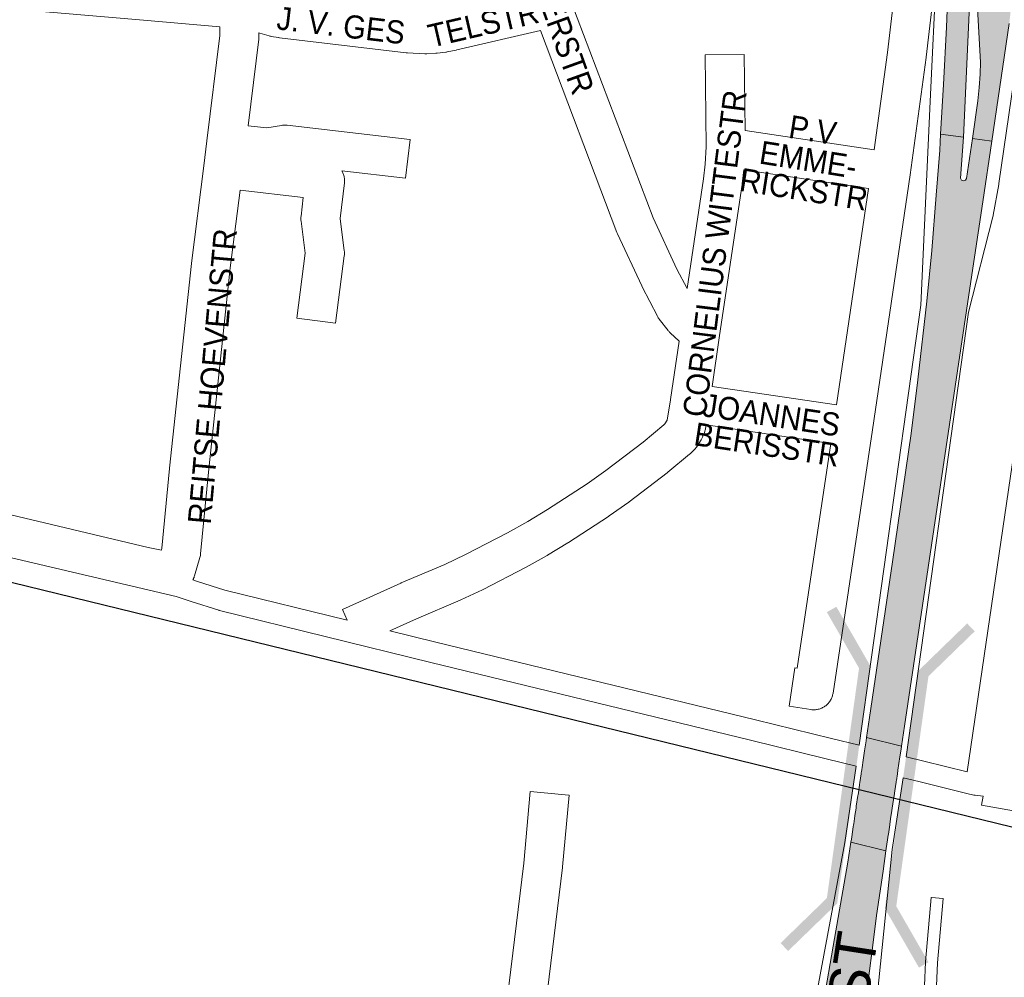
# Paper-space layout 'Layout1' of a CAD drawing. Header units: metres. Extents: x 123097 to 144122, y 392739 to 407589.
# Tile 240 of 510: x 132386 to 132714, y 397102 to 397422. Entities that reach past the tile are written whole.
import ezdxf
from ezdxf.enums import TextEntityAlignment as Align

# ---------------------------------------------------------------- set-up
doc = ezdxf.new("R2010")
doc.units = ezdxf.units.M
doc.header["$MEASUREMENT"] = 0
for name, color, linetype, lineweight in [('gs-anno-wegen algemeen tekst', 7, 'Continuous', 0), ('gs-knt-fietspaden', 7, 'Continuous', 0), ('gs-knt-hoofdweg', 7, 'Continuous', 0), ('gs-knt-paden', 7, 'Continuous', 0), ('gs-knt-spoorlijn', 7, 'Continuous', 30), ('gs-knt-wegen algemeen', 7, 'Continuous', 0), ('gs-symb-viaduct', 7, 'Continuous', 0), ('gs-vlk-plantopografie wegen algemeen', 7, 'Continuous', 0), ('ir-ARC-asfalt-hoofdwegen-te inspecteren', 5, 'Continuous', 0)]:
    doc.layers.add(name, color=color, linetype=linetype, lineweight=lineweight)
doc.styles.add('Style-Arial', font='arial.ttf')

# ---------------------------------------------------------------- blocks, each defined once
blk = doc.blocks.new('gg0-viaduct_6')
at = {"layer": 'gs-symb-viaduct', "linetype": 'Continuous'}
blk.add_hatch(color=7, dxfattribs=at).paths.add_polyline_path([(-55.76, -16.89), (-58, -14), (-40, 0), (40, 0), (58, -14), (55.76, -16.89), (38.75, -3.66), (-38.75, -3.66)])

psp = doc.layouts.get("Layout1")

# ---------------------------------------------------------------- hatches: boundary and pattern name
at = {"layer": 'ir-ARC-asfalt-hoofdwegen-te inspecteren', "linetype": 'Continuous', "lineweight": 13}
for points in [[(132723.195, 397471.565), (132724.033, 397490.331), (132724.443, 397500), (132724.885, 397506.408), (132725.047, 397509.09), (132709.022, 397508.172), (132708.934, 397505.75), (132708.916, 397504.672), (132708.837, 397500), (132708.515, 397490.918), (132708.159, 397482.477), (132707.591, 397472.593), (132706.934, 397462.999), (132706.123, 397452.45), (132705.458, 397444.887), (132705.108, 397440.393), (132705.008, 397435.887), (132705.361, 397423.559), (132706.259, 397407.69), (132706.115, 397403.58), (132705.837, 397399.164), (132705.396, 397394.761), (132703.552, 397382.154), (132710.019, 397381.287), (132715.855, 397420.526), (132716.2, 397423.721), (132716.613, 397427.544), (132717.269, 397434.572), (132718.578, 397450.453), (132718.919, 397452.99), (132719.694, 397455.43), (132720.528, 397457.376), (132720.871, 397458.201), (132722.166, 397461.992), (132722.812, 397465.946)], [(132692.935, 397383.578), (132700.541, 397382.558), (132705.955, 397500), (132706.175, 397504.773), (132706.222, 397505.786), (132706.461, 397508.205), (132699.377, 397508.276), (132699.267, 397505.721), (132698.339, 397487.115), (132697.723, 397475.929), (132697.344, 397468.419), (132696.261, 397449.01), (132695.588, 397436.59), (132694.926, 397419.341), (132693.935, 397400.139)], [(132679.86, 397179.336), (132668.2, 397182.197), (132668.049, 397181.181), (132667.54, 397177.764), (132666.971, 397173.941), (132666.824, 397172.961), (132666.498, 397170.772), (132666.465, 397170.55), (132666.404, 397170.139), (132665.976, 397167.269), (132665.863, 397166.512), (132665.841, 397166.363), (132665.362, 397163.143), (132665.33, 397162.927), (132664.791, 397159.313), (132664.698, 397158.689), (132664.335, 397156.254), (132664.306, 397156.06), (132663.921, 397153.473), (132663.868, 397153.116), (132663.844, 397152.954), (132663.789, 397152.583), (132663.757, 397152.369), (132663.663, 397151.739), (132663.633, 397151.54), (132663.147, 397148.274), (132663, 397147.29), (132674.65, 397144.4), (132674.766, 397145.182), (132675.194, 397148.05), (132675.217, 397148.205), (132675.303, 397148.781), (132675.341, 397149.032), (132675.421, 397149.567), (132675.428, 397149.615), (132675.491, 397150.037), (132675.948, 397153.105), (132675.979, 397153.311), (132676.357, 397155.847), (132676.45, 397156.471), (132676.991, 397160.099), (132676.999, 397160.155), (132677.503, 397163.534), (132677.517, 397163.627), (132677.637, 397164.428), (132678.066, 397167.304), (132678.117, 397167.649), (132678.16, 397167.937), (132678.492, 397170.167), (132678.667, 397171.342), (132679.324, 397175.748), (132679.71, 397178.333)]]:
    psp.add_hatch(color=5, dxfattribs=at).paths.add_polyline_path(points, flags=0)
at = {"layer": 'ir-ARC-asfalt-hoofdwegen-te inspecteren', "linetype": 'Continuous', "lineweight": 13, "extrusion": (0, 0, -1)}
for points in [[(-132680.923, 397186.07), (-132702.679, 397332.157), (-132707.007, 397361.032), (-132710.019, 397381.287), (-132703.552, 397382.154), (-132701.606, 397368.844), (-132701.253, 397368.23), (-132700.584, 397367.998), (-132699.927, 397368.261), (-132699.602, 397368.89), (-132700.541, 397382.558), (-132692.935, 397383.578), (-132692.617, 397378.32), (-132691.467, 397363.274), (-132689.951, 397344.805), (-132688.322, 397327.816), (-132685.347, 397301.649), (-132683.053, 397283.695), (-132680.467, 397265.315), (-132676.823, 397240.876), (-132669.205, 397188.952), (-132668.2, 397182.197), (-132679.86, 397179.336)], [(-132661.913, 397140.6), (-132657.569, 397115.113), (-132653.628, 397092.656), (-132650.102, 397073.716), (-132646.541, 397055.515), (-132642.391, 397035.393), (-132640.262, 397025.448), (-132638.717, 397018.233), (-132635.197, 397002.433), (-132630.791, 396983.057), (-132627.432, 396967.672), (-132626.811, 396964.661), (-132625.464, 396958.13), (-132624.13, 396951.358), (-132622.039, 396940.073), (-132620.435, 396930.402), (-132620.367, 396929.995), (-132619.853, 396927.646), (-132619.309, 396924.828), (-132619.227, 396924.403), (-132635.164, 396921.924), (-132635.732, 396924.88), (-132645.005, 396974.362), (-132646.071, 396979.924), (-132646.686, 396985.555), (-132646.845, 396991.216), (-132646.978, 396994.236), (-132647.442, 396997.224), (-132648.849, 397005.062), (-132649.12, 397006.58), (-132650.097, 397012.969), (-132651.248, 397020.491), (-132651.759, 397024.111), (-132652.31, 397024.37), (-132652.76, 397023.96), (-132651.719, 397012.817), (-132650.522, 397000), (-132648.08, 396972.3), (-132646.11, 396951.66), (-132644.575, 396936.791), (-132643.625, 396927.705), (-132643.326, 396925.72), (-132642.853, 396923.769), (-132641.922, 396920.86), (-132653.562, 396918.962), (-132653.367, 396920.014), (-132653.041, 396922.179), (-132652.834, 396925.551), (-132652.803, 396928.083), (-132652.865, 396928.676), (-132653.54, 396935.121), (-132654.981, 396949.906), (-132655.882, 396959.236), (-132657.286, 396979.956), (-132658.275, 396993.954), (-132659.483, 397009.7), (-132660.624, 397023.278), (-132660.788, 397025.224), (-132662.302, 397041.697), (-132663.671, 397055.853), (-132665.352, 397072.367), (-132667.056, 397087.004), (-132668.763, 397100.961), (-132670.393, 397113.845), (-132671.579, 397122.829), (-132673.739, 397137.68), (-132674.65, 397144.4), (-132663, 397147.29)]]:
    psp.add_hatch(color=5, dxfattribs=at).paths.add_polyline_path(points, flags=0)

# ---------------------------------------------------------------- linework, layer by layer
at = {"layer": 'gs-knt-fietspaden', "color": 7, "linetype": 'Continuous', "flags": 128}
for points in [[(132664.772, 397172.659), (132654.785, 397175.11), (132629.453, 397181.332), (132522.797, 397207.269), (132522.786, 397207.272), (132452.266, 397224.645), (132452.15, 397224.676), (132452.034, 397224.711), (132442.794, 397227.674), (132437.795, 397229.277), (132366.141, 397246.056), (132366.12, 397246.061), (132281.92, 397266.305), (132281.909, 397266.308), (132148.621, 397298.82), (132148.475, 397298.859), (132148.33, 397298.904), (132142.018, 397301.036), (132109.557, 397309.242), (132107.619, 397290.31), (132107.618, 397290.301), (132107.616, 397290.286)], [(132443.359, 397234.865), (132444.938, 397234.358), (132454.063, 397231.432), (132494.891, 397221.374)], [(132509.135, 397217.865), (132524.46, 397214.089), (132631.115, 397188.153), (132631.123, 397188.151), (132656.458, 397181.929), (132665.785, 397179.638)]]:
    psp.add_lwpolyline(points, dxfattribs=at)
at = {"layer": 'gs-knt-hoofdweg', "color": 7, "linetype": 'Continuous', "flags": 128}
for points in [[(132665.785, 397179.638), (132686.334, 397326.49), (132689.399, 397394.523), (132689.401, 397394.555), (132691.581, 397438.927)], [(132720.726, 397424.456), (132712.375, 397367.091), (132712.331, 397366.82), (132710.488, 397356.627), (132710.432, 397356.343), (132710.365, 397356.061), (132702.189, 397324.198), (132681.424, 397175.8)], [(132616.463, 396910.372), (132619.055, 396923.248), (132621.34, 396934.738), (132660.925, 397147.177), (132664.772, 397172.659)], [(132680.395, 397168.824), (132676.774, 397144.839), (132664.5, 397024.888), (132661.91, 396988.405), (132661.865, 396987.779), (132661.799, 396986.841), (132661.781, 396986.626), (132656.268, 396930.403), (132655.743, 396919.524), (132655.725, 396919.257), (132655.699, 396918.99), (132655.664, 396918.724), (132655.447, 396917.277), (132653.556, 396904.662)]]:
    psp.add_lwpolyline(points, dxfattribs=at)
at = {"layer": 'gs-knt-paden', "color": 7, "linetype": 'Continuous', "flags": 128}
psp.add_lwpolyline([(132687.572, 397099.456), (132687.931, 397107.265), (132687.937, 397107.349), (132689.828, 397128.817, -0.384012), (132689.838, 397128.825), (132693.824, 397128.474, -0.3840117), (132693.832, 397128.464), (132691.945, 397107.039), (132691.591, 397099.341)], format="xyb", dxfattribs=at)
at = {"layer": 'gs-knt-spoorlijn', "color": 7, "linetype": 'Continuous', "flags": 128}
psp.add_lwpolyline([(126023.424, 398789.468), (133158.298, 397044.421)], dxfattribs=at)
at = {"layer": 'gs-knt-wegen algemeen', "color": 7, "linetype": 'Continuous', "flags": 128}
for points in [[(132670.744, 397378.382), (132675.191, 397410.861), (132679.525, 397447.939), (132679.746, 397452.281), (132679.635, 397461.336), (132678.766, 397470.349), (132678.065, 397474.719), (132677.183, 397479.046), (132674.531, 397488.737, -0.3841164), (132674.538, 397488.749), (132687.077, 397492.181, -0.3841179), (132687.089, 397492.174), (132689.798, 397482.275), (132689.851, 397482.067), (132689.898, 397481.857), (132690.85, 397477.185), (132690.899, 397476.916), (132691.654, 397472.209), (132691.683, 397472.006), (132691.706, 397471.803), (132692.621, 397462.314), (132692.641, 397462.042), (132692.65, 397461.769), (132692.661, 397460.918)], [(132465.387, 397417.393), (132465.387, 397416.149), (132465.382, 397415.885), (132465.366, 397415.622), (132465.339, 397415.36), (132461.797, 397386.342), (132468.084, 397385.684), (132472.924, 397386.549), (132473.238, 397386.597), (132473.554, 397386.63), (132473.871, 397386.647), (132474.189, 397386.649), (132474.506, 397386.635), (132474.822, 397386.606), (132515.83, 397381.822, -0.3685369), (132515.838, 397381.812), (132514.332, 397368.898, -0.3685365), (132514.321, 397368.89), (132493.099, 397371.366), (132493.17, 397371.242), (132493.312, 397370.966), (132493.441, 397370.684), (132493.556, 397370.395), (132493.657, 397370.102), (132493.744, 397369.804), (132493.817, 397369.503), (132493.875, 397369.198), (132493.919, 397368.891), (132493.948, 397368.582), (132493.962, 397368.272), (132493.962, 397367.962), (132493.947, 397367.652), (132493.917, 397367.344), (132492.48, 397355.471), (132493.898, 397344.698), (132493.929, 397344.419), (132493.948, 397344.138), (132493.954, 397343.857), (132493.948, 397343.576), (132493.931, 397343.296), (132493.901, 397343.016), (132491.009, 397320.562, -0.3691496), (132490.998, 397320.555), (132478.103, 397322.216, -0.3691471), (132478.095, 397322.226), (132480.879, 397343.839), (132479.464, 397354.587), (132479.434, 397354.858), (132479.415, 397355.13), (132479.408, 397355.403), (132479.413, 397355.676), (132479.428, 397355.948), (132479.455, 397356.219), (132480.208, 397362.434), (132459.122, 397364.948), (132455.84, 397338.974), (132448.558, 397270.801), (132445.947, 397243.568), (132445.911, 397243.262), (132445.86, 397242.959), (132445.795, 397242.658), (132445.715, 397242.361), (132443.904, 397236.172), (132443.848, 397235.997), (132443.796, 397235.84), (132443.743, 397235.697), (132443.684, 397235.544), (132443.623, 397235.403), (132443.557, 397235.253), (132443.49, 397235.115), (132443.416, 397234.969), (132443.359, 397234.865)], [(132608.313, 397332.048), (132613.756, 397368.658), (132614.354, 397373.572), (132614.725, 397379.414), (132614.361, 397410.053, -0.3851429), (132614.37, 397410.063), (132627.369, 397410.217, -0.3851406), (132627.379, 397410.208), (132627.681, 397384.86)], [(132494.891, 397221.374), (132493.267, 397224.955, -0.3845538), (132493.272, 397224.968), (132512.718, 397233.785), (132512.862, 397233.848), (132527.417, 397240.028), (132534.407, 397243.312), (132548.347, 397250.514), (132555.106, 397254.334), (132561.767, 397258.323), (132574.916, 397266.885), (132581.224, 397271.341), (132593.685, 397280.864), (132600.599, 397286.598), (132600.912, 397286.906), (132601.695, 397288.101), (132601.708, 397288.135), (132602.803, 397294.958), (132602.809, 397294.991)], [(132670.142, 397284.88), (132657.021, 397197.043), (132656.968, 397196.738), (132656.9, 397196.435), (132656.818, 397196.137), (132656.722, 397195.842), (132656.612, 397195.552), (132656.489, 397195.268), (132656.352, 397194.99), (132656.202, 397194.719), (132656.039, 397194.455), (132655.864, 397194.2), (132655.677, 397193.953), (132655.478, 397193.715), (132655.269, 397193.487), (132655.048, 397193.269), (132654.818, 397193.062), (132654.578, 397192.866), (132654.329, 397192.681), (132654.071, 397192.509), (132653.806, 397192.349), (132653.533, 397192.202), (132653.254, 397192.068), (132652.968, 397191.948), (132652.677, 397191.841), (132652.382, 397191.749), (132652.082, 397191.67), (132651.779, 397191.606), (132651.473, 397191.556), (132651.165, 397191.521), (132650.856, 397191.501), (132650.546, 397191.495), (132650.236, 397191.504), (132649.927, 397191.528), (132649.62, 397191.566), (132642.39, 397192.647, -0.370278), (132642.383, 397192.657), (132644.304, 397205.516, -0.3702873), (132644.314, 397205.524), (132645.105, 397205.405), (132656.303, 397280.367)], [(132513.86, 397063.641), (132517.463, 397062.591), (132543.953, 397059.349), (132553.815, 397140.316), (132555.939, 397164.167, -0.3839969), (132555.949, 397164.175), (132568.899, 397163.022, -0.3839961), (132568.907, 397163.012), (132566.774, 397139.057), (132566.752, 397138.847)], [(132717.295, 397157.785), (132706.583, 397159.695, -0.3717869), (132706.576, 397159.706), (132707.099, 397162.642)]]:
    psp.add_lwpolyline(points, format="xyb", dxfattribs=at)
for points in [[(132691.581, 397438.927), (132688.116, 397409.285), (132688.1, 397409.158), (132682.748, 397370.081), (132682.739, 397370.011), (132670.143, 397284.888), (132670.143, 397284.885), (132670.142, 397284.88)], [(132452.367, 397419.466), (132424.339, 397421.876), (132272.371, 397434.95), (132272.136, 397434.947), (132272.092, 397434.94), (132271.901, 397434.857), (132271.454, 397425.794), (132271.438, 397425.559), (132263.611, 397334.279), (132259.951, 397286.696), (132309.048, 397274.035), (132428.441, 397245.616), (132432.868, 397244.817)], [(132569.547, 397428.04), (132596.997, 397355.636), (132604.928, 397338.56), (132608.313, 397332.048)], [(132432.868, 397244.817), (132433.046, 397245.425), (132435.601, 397272.078), (132435.608, 397272.148), (132442.9, 397340.419), (132442.914, 397340.544), (132447.02, 397373.037), (132448.072, 397381.357), (132452.367, 397416.545), (132452.367, 397419.466)], [(132559.365, 397418.17), (132531.44, 397411.702), (132531.21, 397411.653), (132528.203, 397411.07), (132527.979, 397411.031), (132527.754, 397410.999), (132524.857, 397410.645), (132524.634, 397410.622), (132524.411, 397410.606), (132521.495, 397410.452), (132521.273, 397410.444), (132521.05, 397410.444), (132520.827, 397410.451), (132515.001, 397410.742), (132514.779, 397410.757), (132514.558, 397410.779), (132472.23, 397415.81), (132472.07, 397415.832), (132471.911, 397415.856), (132469.549, 397416.256), (132469.323, 397416.299), (132469.099, 397416.349), (132468.877, 397416.407), (132465.667, 397417.308), (132465.434, 397417.378), (132465.387, 397417.393)], [(132605.708, 397314.517), (132602.686, 397317.307), (132602.489, 397317.497), (132602.3, 397317.694), (132602.12, 397317.9), (132601.948, 397318.113), (132599.04, 397321.881), (132598.869, 397322.114), (132598.707, 397322.354), (132598.557, 397322.601), (132598.418, 397322.855), (132593.309, 397332.683), (132593.181, 397332.944), (132585.089, 397350.366), (132584.993, 397350.581), (132584.906, 397350.8), (132559.365, 397418.17)], [(132627.681, 397384.86), (132670.744, 397378.382)], [(132627.249, 397371.759), (132626.67, 397367), (132626.647, 397366.829)], [(132668.908, 397365.492), (132627.249, 397371.759)], [(132626.647, 397366.829), (132619.151, 397316.408), (132616.632, 397299.444)], [(132658.218, 397293.245), (132668.908, 397365.492)], [(132602.81, 397294.999), (132605.708, 397314.517)], [(132616.632, 397299.444), (132658.218, 397293.245)], [(132701.834, 397170.79), (132720.636, 397299.042)], [(132602.809, 397294.991), (132602.809, 397294.995), (132602.81, 397294.999)], [(132602.809, 397294.991), (132602.809, 397294.995), (132602.81, 397294.999)], [(132614.645, 397286.576), (132614.456, 397285.398), (132614.407, 397285.131), (132614.347, 397284.866), (132614.276, 397284.604), (132614.195, 397284.344), (132614.102, 397284.089), (132613.594, 397282.771), (132613.489, 397282.515), (132613.374, 397282.263), (132613.247, 397282.017), (132613.111, 397281.777), (132612.964, 397281.542), (132611.419, 397279.186), (132611.262, 397278.958), (132611.096, 397278.737), (132610.921, 397278.523), (132610.737, 397278.317), (132610.544, 397278.118), (132609.537, 397277.127), (132609.335, 397276.936), (132609.125, 397276.754), (132601.897, 397270.759), (132601.694, 397270.598), (132589.033, 397260.921), (132588.836, 397260.776), (132582.326, 397256.179), (132582.124, 397256.042), (132568.769, 397247.346), (132568.562, 397247.216), (132561.726, 397243.122), (132561.584, 397243.04), (132554.647, 397239.119), (132554.432, 397239.002), (132540.274, 397231.688), (132540.054, 397231.58), (132532.842, 397228.192), (132532.618, 397228.092), (132518.026, 397221.896), (132518.023, 397221.895), (132518.02, 397221.894), (132509.135, 397217.865)], [(132656.303, 397280.367), (132614.645, 397286.576)], [(132566.752, 397138.847), (132556.09, 397051.309)]]:
    psp.add_lwpolyline(points, dxfattribs=at)
at = {"layer": 'gs-vlk-plantopografie wegen algemeen', "color": 7, "linetype": 'Continuous', "flags": 128}
for points in [[(132664.772, 397172.659), (132654.785, 397175.11), (132629.453, 397181.332), (132522.797, 397207.269), (132522.786, 397207.272), (132452.266, 397224.645), (132452.15, 397224.676), (132452.034, 397224.711), (132442.794, 397227.674), (132437.795, 397229.277), (132366.141, 397246.056), (132366.12, 397246.061), (132281.92, 397266.305), (132281.909, 397266.308), (132148.621, 397298.82), (132148.475, 397298.859), (132148.33, 397298.904), (132142.018, 397301.036), (132109.557, 397309.242), (132107.619, 397290.31), (132107.618, 397290.301), (132107.616, 397290.286)], [(132443.359, 397234.865), (132444.938, 397234.358), (132454.063, 397231.432), (132494.891, 397221.374)], [(132509.135, 397217.865), (132524.46, 397214.089), (132631.115, 397188.153), (132631.123, 397188.151), (132656.458, 397181.929), (132665.785, 397179.638)], [(132681.424, 397175.8), (132687.351, 397174.345), (132701.834, 397170.79)], [(132681.424, 397175.8), (132687.351, 397174.345), (132701.834, 397170.79)], [(132707.099, 397162.642), (132704.431, 397162.952), (132704.286, 397162.972), (132704.142, 397162.998), (132703.999, 397163.03), (132701.728, 397163.588), (132685.677, 397167.527), (132680.395, 397168.824)], [(132707.099, 397162.642), (132704.431, 397162.952), (132704.286, 397162.972), (132704.142, 397162.998), (132703.999, 397163.03), (132701.728, 397163.588), (132685.677, 397167.527), (132680.395, 397168.824)]]:
    psp.add_lwpolyline(points, dxfattribs=at)
at = {"layer": 'ir-ARC-asfalt-hoofdwegen-te inspecteren', "color": 5, "linetype": 'Continuous', "lineweight": 13}
psp.add_lwpolyline([(132725.047, 397509.09), (132709.022, 397508.172), (132708.934, 397505.75), (132708.916, 397504.672), (132708.837, 397500), (132708.515, 397490.918), (132708.159, 397482.477), (132707.591, 397472.593), (132706.934, 397462.999), (132706.123, 397452.45), (132705.458, 397444.887), (132705.108, 397440.393), (132705.008, 397435.887), (132705.361, 397423.559), (132706.259, 397407.69), (132706.115, 397403.58), (132705.837, 397399.164), (132705.396, 397394.761), (132703.552, 397382.154), (132710.019, 397381.287), (132715.855, 397420.526)], dxfattribs=at)
for points in [[(132692.935, 397383.578), (132700.541, 397382.558), (132705.955, 397500), (132706.175, 397504.773), (132706.222, 397505.786), (132706.461, 397508.205), (132699.377, 397508.276), (132699.267, 397505.721), (132698.339, 397487.115), (132697.723, 397475.929), (132697.344, 397468.419), (132696.261, 397449.01), (132695.588, 397436.59), (132694.926, 397419.341), (132693.935, 397400.139)], [(132680.923, 397186.07), (132702.679, 397332.157), (132707.007, 397361.032), (132710.019, 397381.287), (132703.552, 397382.154), (132701.606, 397368.844), (132701.253, 397368.23), (132700.584, 397367.998), (132699.927, 397368.261), (132699.602, 397368.89), (132700.541, 397382.558), (132692.935, 397383.578), (132692.617, 397378.32), (132691.467, 397363.274), (132689.951, 397344.805), (132688.322, 397327.816), (132685.347, 397301.649), (132683.053, 397283.695), (132680.467, 397265.315), (132676.823, 397240.876), (132669.205, 397188.952), (132668.2, 397182.197), (132679.86, 397179.336)], [(132679.86, 397179.336), (132668.2, 397182.197), (132668.049, 397181.181), (132667.54, 397177.764), (132666.971, 397173.941), (132666.824, 397172.961), (132666.498, 397170.772), (132666.465, 397170.55), (132666.404, 397170.139), (132665.976, 397167.269), (132665.863, 397166.512), (132665.841, 397166.363), (132665.362, 397163.143), (132665.33, 397162.927), (132664.791, 397159.313), (132664.698, 397158.689), (132664.335, 397156.254), (132664.306, 397156.06), (132663.921, 397153.473), (132663.868, 397153.116), (132663.844, 397152.954), (132663.789, 397152.583), (132663.757, 397152.369), (132663.663, 397151.739), (132663.633, 397151.54), (132663.147, 397148.274), (132663, 397147.29), (132674.65, 397144.4), (132674.766, 397145.182), (132675.194, 397148.05), (132675.217, 397148.205), (132675.303, 397148.781), (132675.341, 397149.032), (132675.421, 397149.567), (132675.428, 397149.615), (132675.491, 397150.037), (132675.948, 397153.105), (132675.979, 397153.311), (132676.357, 397155.847), (132676.45, 397156.471), (132676.991, 397160.099), (132676.999, 397160.155), (132677.503, 397163.534), (132677.517, 397163.627), (132677.637, 397164.428), (132678.066, 397167.304), (132678.117, 397167.649), (132678.16, 397167.937), (132678.492, 397170.167), (132678.667, 397171.342), (132679.324, 397175.748), (132679.71, 397178.333)]]:
    psp.add_lwpolyline(points, close=True, dxfattribs=at)
at = {"layer": 'ir-ARC-asfalt-hoofdwegen-te inspecteren', "color": 5, "linetype": 'Continuous', "lineweight": 13, "flags": 128}
psp.add_lwpolyline([(132668.763, 397100.961), (132670.393, 397113.845), (132671.579, 397122.829), (132673.739, 397137.68), (132674.65, 397144.4), (132663, 397147.29), (132661.913, 397140.6), (132657.569, 397115.113), (132653.628, 397092.656)], dxfattribs=at)

# ---------------------------------------------------------------- block references
at = {"layer": 'gs-symb-viaduct', "color": 7, "linetype": 'Continuous'}
for p, rotation in [((132663.958, 397166.5), 262.033660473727), ((132679.878, 397164.815), 82.03366047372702)]:
    psp.add_blockref('gg0-viaduct_6', p, dxfattribs=dict(at, rotation=rotation))

# ---------------------------------------------------------------- texts
at = {"layer": 'gs-anno-wegen algemeen tekst', "color": 7, "style": 'Style-Arial', "width": 0.909091}
for s, rotation, p in [('BOKHAMERSTR', 289.8157, (132561.093, 397432.92)), ('TELSTR', 13.04062, (132540.304, 397420.437)), ('J. V. GES', 353.21298, (132492.81, 397419.924)), ('P.V', 350.9851, (132650.243, 397384.996)), ('EMME-', 350.9851, (132648.769, 397375.105)), ('RICKSTR', 350.9851, (132647.294, 397365.214)), ('REITSE HOEVENSTR', 84.88137, (132449.873, 397302.783)), ('JOANNES', 351.4372, (132636.47, 397289.905)), ('BERISSTR', 351.4372, (132634.996, 397280.014))]:
    psp.add_text(s, height=7.7, rotation=rotation, dxfattribs=at).set_placement(p, align=Align.MIDDLE_CENTER)
at = {"layer": 'gs-anno-wegen algemeen tekst', "color": 7, "style": 'Style-Arial'}
psp.add_text('RINGBAAN WEST', height=13.6, rotation=81.1763, dxfattribs=at).set_placement((132653.204, 397038.392), align=Align.MIDDLE_CENTER)
at = {"layer": 'gs-anno-wegen algemeen tekst', "color": 7, "insert": (132617.586, 397343.769), "char_height": 7.7, "attachment_point": 5, "rotation": 82.77631, "line_spacing_factor": 0.6, "style": 'Style-Arial'}
psp.add_mtext('\\H1x;\\W0.909091;CORNELIUS WITTESTR', dxfattribs=at)

doc.saveas('drawing.dxf')
